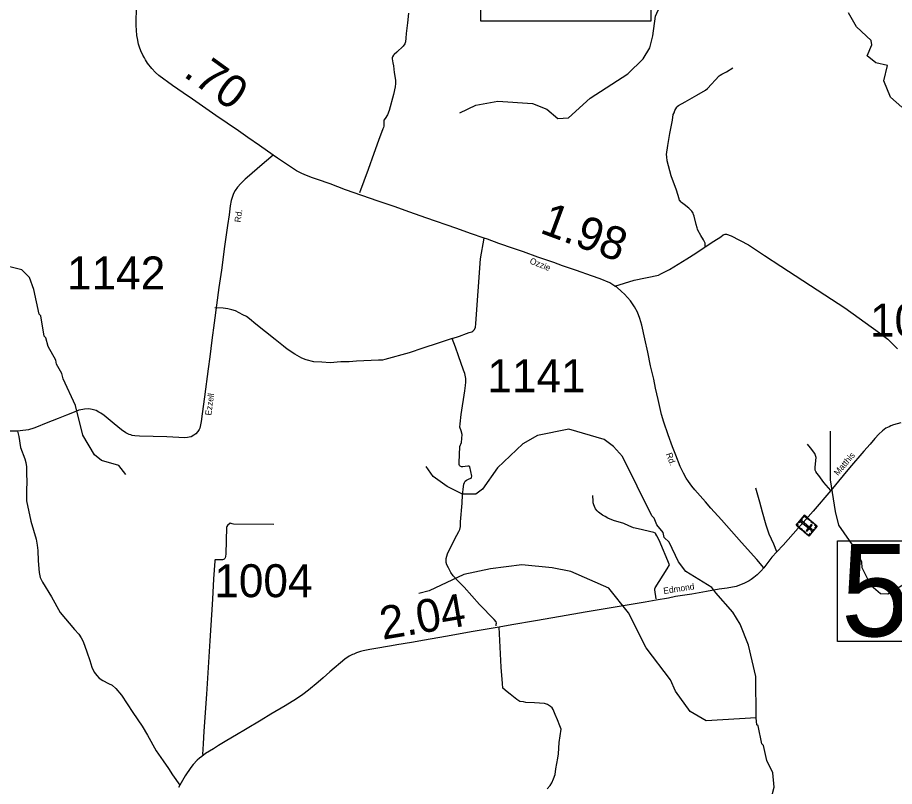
# Model space of a CAD drawing. Extents: x 2093524 to 2270757, y 289120 to 570408.
# Drawn here: x 2202520 to 2215806, y 397359 to 409015 of the extents above; entities that cross this region are included whole.
import ezdxf

# ---------------------------------------------------------------- set-up
doc = ezdxf.new("R2010")
doc.units = 0
for name, color, linetype in [('Exist Cultural Cemetery CELL', 7, 'Continuous'), ('Exist Hydrographic Creek Single Shore', 7, 'Continuous'), ('Exist Hydrographic Misc Water Feature', 7, 'Continuous'), ('Exist Road Non-System Type 51', 7, 'Continuous'), ('Exist Road Primary US Structure Standard Bridge Number Label', 7, 'Continuous'), ('Exist Road Secondary Mileage Hundredths English Label', 7, 'Continuous'), ('Exist Road Secondary Structure Standard Bridge Number Label', 7, 'Continuous'), ('Exist Road Secondary Type 51 Attributed', 7, 'Continuous'), ('Exist Road Secondary Type 51 Label', 7, 'Continuous'), ('Exist Road Secondary Type 51 Number Label', 7, 'Continuous')]:
    doc.layers.add(name, color=color, linetype=linetype)

msp = doc.modelspace()

# ---------------------------------------------------------------- linework, layer by layer
at = {"layer": 'Exist Cultural Cemetery CELL'}
for points in [[(2214637, 401306), (2214509, 401154), (2214314, 401318), (2214442, 401470)], [(2214414, 401419), (2214359, 401354), (2214350, 401361), (2214405, 401426)], [(2214544, 401242), (2214556, 401256), (2214401, 401387), (2214389, 401372)], [(2214421, 401445), (2214429, 401438), (2214444, 401454), (2214475, 401428), (2214482, 401437), (2214442, 401470)], [(2214495, 401425), (2214529, 401397), (2214521, 401389), (2214488, 401417)], [(2214547, 401382), (2214580, 401354), (2214573, 401345), (2214540, 401373)], [(2214335, 401343), (2214344, 401336), (2214330, 401319), (2214361, 401293), (2214354, 401284), (2214314, 401318)], [(2214376, 401280), (2214410, 401252), (2214402, 401244), (2214369, 401271)], [(2214427, 401238), (2214460, 401210), (2214453, 401201), (2214420, 401229)], [(2214558, 401319), (2214544, 401331), (2214468, 401241), (2214483, 401229)], [(2214589, 401250), (2214556, 401210), (2214547, 401217), (2214580, 401257)], [(2214604, 401334), (2214596, 401326), (2214621, 401305), (2214595, 401274), (2214603, 401267), (2214637, 401306)], [(2214475, 401182), (2214483, 401191), (2214507, 401170), (2214533, 401201), (2214542, 401194), (2214509, 401154)]]:
    msp.add_lwpolyline(points, close=True, dxfattribs=at)
at = {"layer": 'Exist Hydrographic Creek Single Shore'}
for points in [[(2209223, 407568), (2209464, 407688), (2209797, 407747), (2210322, 407710), (2210539, 407627), (2210706, 407486), (2210865, 407496), (2211196, 407791), (2211768, 408161), (2212000, 408389), (2212098, 408554), (2212147, 408737), (2212187, 409038), (2212253, 409181), (2212410, 409348), (2212742, 409391), (2212983, 409484), (2213181, 409871), (2213455, 410006), (2213729, 410083)], [(2215919, 407655), (2215744, 407806), (2215642, 408054), (2215699, 408289), (2215524, 408328), (2215390, 408436), (2215463, 408602), (2215454, 408668), (2215228, 408876), (2215110, 409085)], [(2204162, 402086), (2204054, 402226), (2203794, 402300), (2203686, 402385), (2203509, 402683), (2203397, 403132), (2203211, 403539), (2203193, 403621), (2203110, 403761), (2203100, 403820), (2202982, 404029), (2202949, 404161), (2202924, 404184), (2202871, 404493), (2202846, 404517), (2202769, 404892), (2202700, 405074), (2202584, 405191), (2202383, 405241)], [(2213709, 398397), (2213705, 399027), (2213593, 399501), (2213466, 399818), (2213357, 400001), (2213100, 400293), (2213041, 400373), (2212644, 400619), (2212535, 400762), (2212391, 401060), (2212316, 401134), (2212299, 401209), (2212206, 401326), (2212164, 401425), (2212130, 401459), (2211683, 402363), (2211549, 402513), (2211406, 402618), (2210872, 402773), (2210398, 402677), (2210174, 402554), (2209793, 402191), (2209562, 401864), (2209463, 401791), (2209263, 401788), (2209029, 401904), (2208819, 402059), (2208709, 402209)], [(2213950, 397214), (2213983, 397348), (2213965, 397565), (2213872, 397754), (2213820, 397978), (2213795, 398005), (2213743, 398278), (2213718, 398295), (2213709, 398397)]]:
    msp.add_lwpolyline(points, dxfattribs=at)
at = {"layer": 'Exist Hydrographic Misc Water Feature'}
for points in [[(2218721, 399194), (2218369, 399134), (2218110, 399234), (2217934, 399333), (2217531, 399770), (2217472, 399880), (2217370, 400161), (2217320, 400194), (2217261, 400310), (2217043, 400535), (2216901, 400616), (2216692, 400640), (2216401, 400597), (2216060, 400485), (2215704, 400276), (2215595, 400281), (2215453, 400399), (2215318, 400671), (2215309, 400763), (2215207, 400971), (2214964, 401320), (2214912, 401528), (2214834, 402009), (2214837, 402743)], [(2213709, 398397), (2212951, 398356), (2212709, 398495), (2212490, 398805), (2212414, 398977), (2212044, 399460), (2211774, 399990), (2211480, 400363), (2210903, 400617), (2210620, 400672), (2210161, 400721), (2209687, 400658), (2209279, 400571), (2208756, 400325), (2208598, 400283)]]:
    msp.add_lwpolyline(points, dxfattribs=at)
at = {"layer": 'Exist Road Non-System Type 51'}
for points in [[(2208442, 409079), (2208428, 408933), (2208410, 408773), (2208402, 408701), (2208399, 408649), (2208393, 408631), (2208385, 408617), (2208363, 408583), (2208266, 408490), (2208224, 408454), (2208214, 408444), (2208200, 408420), (2208198, 408410), (2208198, 408390), (2208207, 408330), (2208215, 408284), (2208226, 408180), (2208245, 408068), (2208245, 408035), (2208245, 408013), (2208241, 407964), (2208216, 407846), (2208152, 407604), (2208126, 407538), (2208089, 407486), (2208071, 407457), (2208069, 407408), (2208067, 407368), (2208064, 407347), (2208056, 407326), (2207989, 407149), (2207916, 406953), (2207832, 406710), (2207699, 406358)], [(2212940, 405540), (2212938, 405578), (2212940, 405594), (2212933, 405607), (2212913, 405643), (2212873, 405713), (2212826, 405791), (2212822, 405805), (2212816, 405829), (2212800, 405878), (2212773, 406002), (2212763, 406028), (2212755, 406050), (2212738, 406080), (2212692, 406124), (2212618, 406181), (2212578, 406209), (2212567, 406223), (2212559, 406235), (2212551, 406243), (2212543, 406269), (2212502, 406400), (2212425, 406614), (2212384, 406767), (2212361, 406845), (2212355, 406903), (2212354, 406941), (2212373, 407075), (2212404, 407255), (2212441, 407457), (2212452, 407543), (2212466, 407572), (2212480, 407608), (2212508, 407654), (2212515, 407666), (2212533, 407680), (2212633, 407739), (2212812, 407838), (2212942, 407913), (2212975, 407937), (2213152, 408130), (2213166, 408142), (2213188, 408154), (2213262, 408193), (2213355, 408251)], [(2209107, 404148), (2209215, 404187), (2209324, 404223), (2209362, 404240), (2209404, 404250), (2209418, 404260), (2209436, 404280), (2209458, 404318), (2209465, 404376), (2209533, 405358), (2209587, 405670)], [(2212940, 405540), (2213067, 405624), (2213173, 405691), (2213212, 405721), (2213239, 405732), (2213262, 405730), (2213333, 405706), (2213592, 405570), (2213838, 405408), (2214083, 405244), (2214750, 404814), (2215055, 404613), (2215580, 404236), (2215704, 404137), (2215851, 403994)], [(2211568, 404945), (2211860, 405033), (2212229, 405111), (2212267, 405131), (2212398, 405196), (2212661, 405356), (2212795, 405443), (2212922, 405528), (2212940, 405540)], [(2209107, 404148), (2208892, 404078), (2208660, 404003), (2208453, 403934), (2208082, 403831), (2208050, 403821), (2207990, 403821), (2207764, 403813), (2207654, 403806), (2207544, 403798), (2207418, 403794), (2207256, 403779), (2207132, 403791), (2207008, 403796), (2206892, 403827), (2206828, 403852), (2206720, 403910), (2206607, 403987), (2206551, 404031), (2206424, 404134), (2206279, 404252), (2206131, 404366), (2206032, 404447), (2205988, 404483), (2205934, 404510), (2205820, 404571), (2205765, 404583), (2205707, 404601), (2205633, 404608), (2205509, 404615)], [(2209771, 399794), (2209772, 399820), (2209774, 399835), (2209772, 399856), (2209740, 399892), (2209519, 400118), (2209285, 400379), (2209194, 400472), (2209122, 400552), (2209085, 400605), (2209049, 400671), (2209023, 400717), (2209016, 400755), (2209016, 400791), (2209016, 400817), (2209036, 400885), (2209075, 400969), (2209173, 401168), (2209205, 401224), (2209219, 401254), (2209230, 401300), (2209232, 401370), (2209258, 401652), (2209261, 401782), (2209273, 401862), (2209276, 401908), (2209282, 401944), (2209292, 401968), (2209304, 401988), (2209322, 402002), (2209350, 402015), (2209385, 402031), (2209391, 402033), (2209397, 402045), (2209401, 402063), (2209389, 402133), (2209370, 402206), (2209360, 402215), (2209340, 402214), (2209300, 402208), (2209266, 402202), (2209254, 402204), (2209246, 402206), (2209228, 402216), (2209216, 402226), (2209210, 402238), (2209215, 402419), (2209219, 402481), (2209222, 402512), (2209244, 402574), (2209249, 402634), (2209257, 402694), (2209241, 402752), (2209220, 402805), (2209224, 402855), (2209241, 403000), (2209295, 403354), (2209306, 403436), (2209313, 403490), (2209311, 403542), (2209295, 403619), (2209278, 403671), (2209199, 403885), (2209154, 404016), (2209107, 404148)], [(2202521, 402743), (2202542, 402662), (2202567, 402498), (2202628, 402328), (2202647, 402268), (2202657, 402205), (2202658, 402071), (2202660, 402009), (2202658, 401819), (2202655, 401687), (2202723, 401381), (2202803, 401108), (2202817, 401016), (2202826, 400938), (2202831, 400778), (2202846, 400604), (2202865, 400527), (2202897, 400457), (2203033, 400234), (2203164, 399997), (2203382, 399741), (2203448, 399667), (2203484, 399613), (2203515, 399558), (2203572, 399402), (2203615, 399270), (2203647, 399167), (2203680, 399091), (2203722, 399041), (2203755, 399003), (2203811, 398966), (2203899, 398922), (2203953, 398893), (2204008, 398845), (2204094, 398742), (2204266, 398479), (2204407, 398274), (2204490, 398139), (2204618, 397898), (2204727, 397746), (2204805, 397629), (2204867, 397536), (2204981, 397378)], [(2214840, 401848), (2214738, 401969), (2214659, 402071), (2214631, 402107), (2214614, 402133), (2214606, 402154), (2214604, 402196), (2214610, 402248), (2214621, 402347), (2214611, 402374), (2214599, 402406), (2214536, 402494), (2214490, 402547)], [(2212195, 400205), (2212176, 400339), (2212174, 400355), (2212180, 400369), (2212364, 400658), (2212397, 400720), (2212239, 401095), (2212204, 401160), (2212190, 401186), (2212188, 401194), (2212178, 401200), (2212162, 401208), (2211922, 401263), (2211854, 401280), (2211782, 401312), (2211703, 401343), (2211551, 401390), (2211461, 401427), (2211421, 401449), (2211383, 401471), (2211324, 401516), (2211300, 401536), (2211276, 401566), (2211260, 401602), (2211252, 401626), (2211241, 401658), (2211239, 401685), (2211234, 401772)], [(2214025, 400915), (2213977, 401031), (2213907, 401182), (2213887, 401244), (2213861, 401320), (2213805, 401519), (2213764, 401667), (2213707, 401880)], [(2205742, 401348), (2205702, 401316), (2205692, 401302), (2205684, 401284), (2205677, 400886), (2205671, 400844), (2205667, 400826), (2205661, 400814), (2205649, 400806), (2205639, 400800), (2205623, 400795), (2205601, 400793), (2205554, 400795), (2205532, 400797), (2205522, 400797), (2205514, 400793), (2205511, 400787), (2205510, 400775), (2205491, 400507), (2205474, 400199), (2205434, 399569), (2205382, 398759), (2205343, 398195), (2205331, 398007), (2205320, 397845)], [(2206402, 401329), (2205794, 401337), (2205772, 401340), (2205742, 401348)], [(2210543, 397325), (2210587, 397375), (2210613, 397415), (2210638, 397475), (2210664, 397541), (2210677, 397624), (2210706, 397788), (2210714, 397852), (2210728, 398028), (2210755, 398226), (2210735, 398280), (2210700, 398367), (2210666, 398449), (2210637, 398525), (2210621, 398551), (2210593, 398572), (2210550, 398600), (2210506, 398618), (2210354, 398625), (2210219, 398634), (2210186, 398640), (2210132, 398645), (2210082, 398677), (2209982, 398758), (2209938, 398794), (2209873, 398850), (2209865, 398919), (2209849, 399167), (2209818, 399776)]]:
    msp.add_lwpolyline(points, dxfattribs=at)
at = {"layer": 'Exist Road Primary US Structure Standard Bridge Number Label'}
msp.add_lwpolyline([(2214945, 401085), (2217522, 401085), (2217522, 399556), (2214945, 399556)], close=True, dxfattribs=at)
at = {"layer": 'Exist Road Secondary Structure Standard Bridge Number Label'}
msp.add_lwpolyline([(2209538, 410488), (2212115, 410488), (2212115, 408958), (2209538, 408958)], close=True, dxfattribs=at)
at = {"layer": 'Exist Road Secondary Type 51 Attributed'}
for points in [[(2206391, 406929), (2206187, 407073), (2206007, 407197), (2205870, 407295), (2205522, 407532), (2205173, 407775), (2205028, 407876), (2204866, 407987), (2204662, 408138), (2204608, 408184), (2204553, 408242), (2204490, 408323), (2204458, 408373), (2204441, 408402), (2204418, 408443), (2204388, 408510), (2204369, 408564), (2204354, 408610), (2204335, 408695), (2204326, 408745), (2204328, 408766), (2204320, 408798), (2204317, 408920), (2204321, 409180)], [(2206391, 406929), (2206192, 406756), (2206035, 406621), (2205968, 406567), (2205902, 406501), (2205854, 406445), (2205817, 406391), (2205794, 406347), (2205775, 406302), (2205757, 406241), (2205742, 406160), (2205724, 406026), (2205701, 405862), (2205682, 405719), (2205657, 405543), (2205609, 405187), (2205572, 404921), (2205500, 404388), (2205465, 404124), (2205431, 403874), (2205408, 403691), (2205351, 403266), (2205315, 403007), (2205302, 402889), (2205294, 402841), (2205282, 402792), (2205271, 402768), (2205251, 402738), (2205223, 402705), (2205192, 402682), (2205151, 402661), (2205120, 402653), (2205093, 402649), (2205055, 402645), (2204783, 402657), (2204366, 402670), (2204299, 402676), (2204259, 402681), (2204237, 402690), (2204212, 402696), (2204161, 402719), (2204095, 402764), (2203984, 402856), (2203925, 402905), (2203830, 402982), (2203780, 403018), (2203753, 403035), (2203711, 403056), (2203653, 403073), (2203598, 403081), (2203534, 403079), (2203507, 403074), (2203448, 403061), (2203351, 403022), (2203261, 402986), (2203137, 402937), (2202955, 402866), (2202809, 402807), (2202766, 402790), (2202685, 402767), (2202562, 402748), (2202521, 402743), (2202302, 402746)], [(2213828, 400671), (2213718, 400802), (2213488, 401058), (2213184, 401400), (2213026, 401577), (2212942, 401672), (2212779, 401855), (2212735, 401910), (2212683, 401983), (2212651, 402032), (2212608, 402109), (2212558, 402211), (2212491, 402383), (2212445, 402507), (2212376, 402690), (2212313, 402880), (2212277, 402998), (2212224, 403227), (2212183, 403397), (2212158, 403533), (2212111, 403736), (2212067, 403942), (2212022, 404145), (2211977, 404354), (2211948, 404451), (2211910, 404547), (2211866, 404631), (2211805, 404723), (2211716, 404823), (2211672, 404864), (2211597, 404927), (2211568, 404945), (2211491, 404992), (2211349, 405053), (2211214, 405100), (2210987, 405178), (2210778, 405252), (2210644, 405300), (2210401, 405384), (2210183, 405461), (2210033, 405514), (2209811, 405591), (2209640, 405653), (2209587, 405670), (2209380, 405742), (2209173, 405815), (2208707, 405979), (2208465, 406063), (2208224, 406148), (2207984, 406231), (2207738, 406317), (2207490, 406405), (2207254, 406492), (2207065, 406562), (2206990, 406584), (2206873, 406631), (2206819, 406654), (2206747, 406690), (2206638, 406761), (2206547, 406821), (2206456, 406881), (2206391, 406929)], [(2215901, 402871), (2215789, 402840), (2215751, 402828), (2215723, 402812), (2215676, 402788), (2215622, 402751), (2215568, 402697), (2215509, 402632), (2215439, 402548), (2215342, 402440), (2215126, 402188), (2215027, 402074), (2214840, 401848), (2214575, 401531), (2214121, 401018), (2214025, 400915), (2213950, 400836), (2213828, 400671)], [(2213828, 400671), (2213782, 400621), (2213757, 400597), (2213723, 400566), (2213673, 400525), (2213637, 400494), (2213602, 400477), (2213524, 400436), (2213405, 400391), (2213272, 400365), (2213152, 400350), (2212957, 400316), (2212735, 400275), (2212487, 400237), (2212381, 400216), (2212193, 400184), (2212030, 400154), (2211118, 400001), (2210747, 399937), (2210366, 399871), (2210009, 399808), (2209818, 399776), (2209636, 399745), (2209422, 399708), (2209006, 399634), (2208683, 399579), (2208490, 399542), (2208264, 399505), (2208185, 399492), (2208095, 399476), (2208009, 399462), (2207859, 399435), (2207756, 399416), (2207715, 399406), (2207653, 399387), (2207615, 399367), (2207597, 399361), (2207546, 399334), (2207480, 399288), (2207252, 399099), (2207148, 399008), (2207073, 398942), (2206929, 398818), (2206842, 398752), (2206746, 398689), (2206573, 398581), (2206358, 398454), (2206211, 398366), (2205973, 398222), (2205839, 398142), (2205689, 398055), (2205566, 397981), (2205489, 397931), (2205370, 397857), (2205313, 397813), (2205277, 397788), (2205241, 397760), (2205180, 397690), (2205146, 397648), (2205059, 397519), (2204981, 397378), (2204960, 397342)]]:
    msp.add_lwpolyline(points, dxfattribs=at)

# ---------------------------------------------------------------- texts
at = {"layer": 'Exist Road Primary US Structure Standard Bridge Number Label'}
msp.add_text('59', height=1400, dxfattribs=at).set_placement((2214995, 399635))
at = {"layer": 'Exist Road Secondary Mileage Hundredths English Label'}
for s, rotation, p in [('.70', 324.1793, (2205016, 408134)), ('1.98', 339.6343, (2210416, 405758)), ('2.04', 9.5805, (2208051, 399582))]:
    msp.add_text(s, height=500, rotation=rotation, dxfattribs=at).set_placement(p)
at = {"layer": 'Exist Road Secondary Type 51 Label'}
for s, rotation, p in [('Rd.', 81.8285, (2205899, 405905)), ('Ozzie', 338.3158, (2210270, 405290)), ('Ezzell', 82.1507, (2205454, 402977)), ('Rd.', 290.1727, (2212342, 402399)), ('Matthis', 49.7435, (2214950, 402063)), ('Edmond', 8.655, (2212312, 400276))]:
    msp.add_text(s, height=95, rotation=rotation, dxfattribs=at).set_placement(p)
at = {"layer": 'Exist Road Secondary Type 51 Number Label'}
for s, p in [('1142', (2203270, 404893)), ('1004', (2215436, 404178)), ('1141', (2209639, 403335)), ('1004', (2205501, 400228))]:
    msp.add_text(s, height=500, dxfattribs=at).set_placement(p)

doc.saveas('drawing.dxf')
